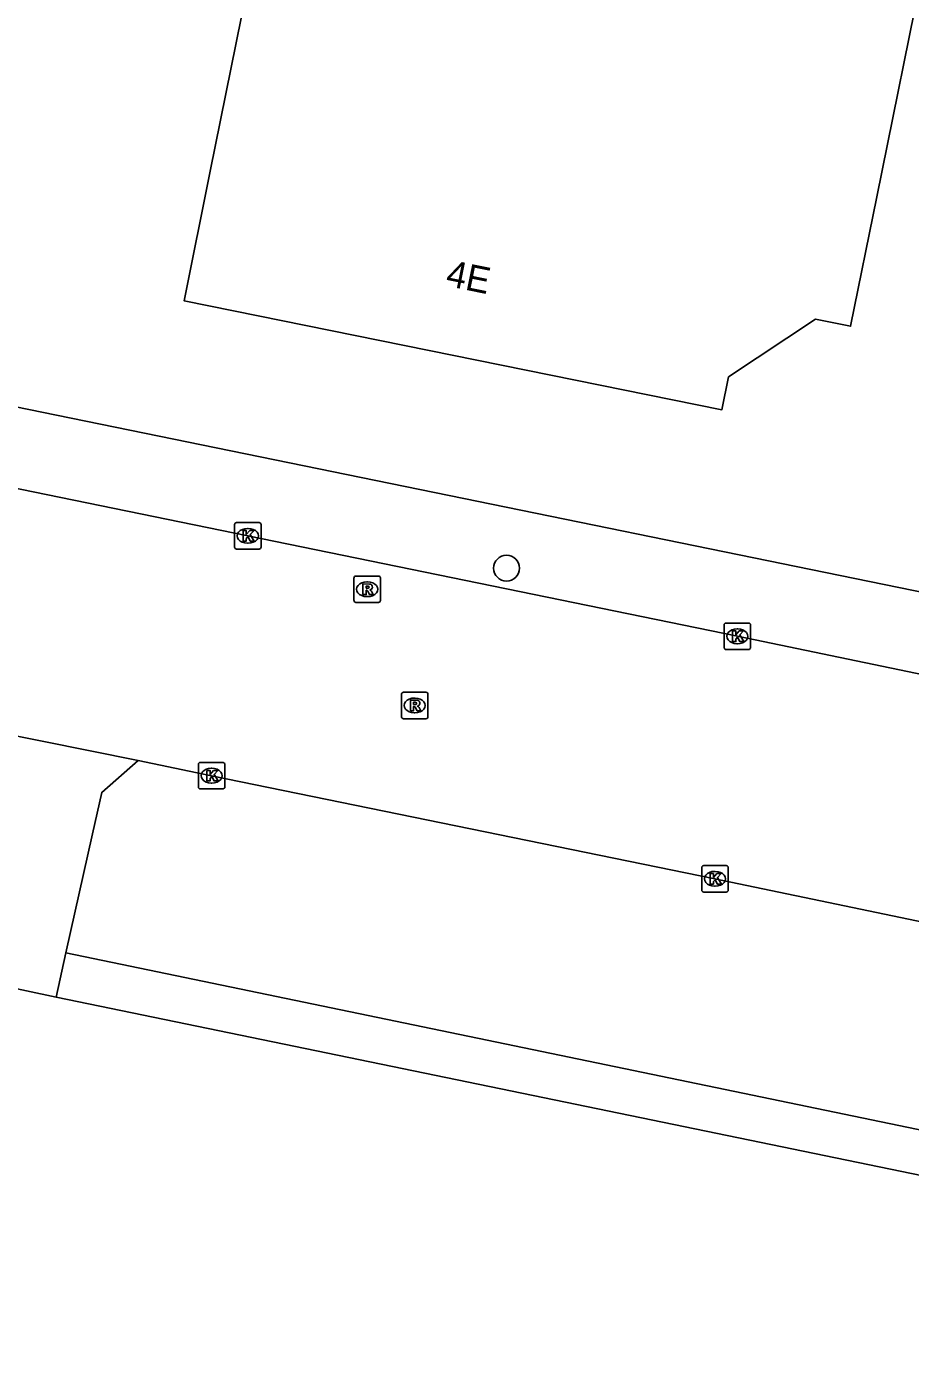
# Model space of a CAD drawing. Extents: x 157692 to 159670, y 381454 to 383289.
# Drawn here: x 158890.3 to 158923.7, y 382244.2 to 382294.6 of the extents above; entities that cross this region are included whole.
import ezdxf

# ---------------------------------------------------------------- set-up
doc = ezdxf.new("R2010")
doc.units = 0
for name, color, linetype in [('IMGEO_Boom', 7, 'Continuous'), ('IMGEO_Kolk', 7, 'Continuous'), ('IMGEO_Pand', 7, 'Continuous'), ('IMGEO_Pand_nummerreeks', 7, 'Continuous'), ('IMGEO_Rijbaan_lokaal_open', 7, 'Continuous'), ('IMGEO_Rioolput', 7, 'Continuous'), ('IMGEO_Voetpad_open', 7, 'Continuous')]:
    doc.layers.add(name, color=color, linetype=linetype)

msp = doc.modelspace()

# ---------------------------------------------------------------- linework, layer by layer
at = {"layer": 'IMGEO_Boom'}
msp.add_circle((158908.461, 382274.08), 0.489, dxfattribs=at)
at = {"layer": 'IMGEO_Kolk'}
for p, q in [((158898.17, 382274.878), (158898.17, 382275.73)), ((158898.245, 382275.804), (158899.097, 382275.804)), ((158899.171, 382275.73), (158899.171, 382274.878)), ((158898.658, 382275.584), (158898.683, 382275.584)), ((158899.097, 382274.804), (158898.245, 382274.804)), ((158898.681, 382275.024), (158898.656, 382275.024)), ((158916.694, 382271.078), (158916.694, 382271.93)), ((158916.769, 382272.004), (158917.621, 382272.004)), ((158917.182, 382271.784), (158917.207, 382271.784)), ((158917.695, 382271.93), (158917.695, 382271.078)), ((158917.205, 382271.224), (158917.18, 382271.224)), ((158917.621, 382271.004), (158916.769, 382271.004)), ((158896.8, 382265.805), (158896.8, 382266.657)), ((158896.875, 382266.731), (158897.727, 382266.731)), ((158897.801, 382266.657), (158897.801, 382265.805)), ((158897.288, 382266.511), (158897.313, 382266.511)), ((158897.727, 382265.731), (158896.875, 382265.731)), ((158897.311, 382265.951), (158897.286, 382265.951)), ((158915.848, 382261.904), (158915.848, 382262.756)), ((158915.923, 382262.83), (158916.775, 382262.83)), ((158916.336, 382262.61), (158916.361, 382262.61)), ((158916.849, 382262.756), (158916.849, 382261.904)), ((158916.359, 382262.05), (158916.334, 382262.05)), ((158916.775, 382261.83), (158915.923, 382261.83))]:
    msp.add_line(p, q, dxfattribs=at)
for points in [[(158898.17, 382274.878), (158898.17, 382275.73)], [(158898.245, 382275.804), (158899.097, 382275.804)], [(158899.171, 382275.73), (158899.171, 382274.878)], [(158898.491, 382275.504), (158898.614, 382275.504), (158898.614, 382275.353), (158898.744, 382275.504), (158898.908, 382275.504), (158898.762, 382275.353), (158898.915, 382275.104), (158898.763, 382275.104), (158898.678, 382275.268), (158898.614, 382275.201), (158898.614, 382275.104), (158898.491, 382275.104), (158898.491, 382275.504)], [(158899.097, 382274.804), (158898.245, 382274.804)], [(158916.694, 382271.078), (158916.694, 382271.93)], [(158916.769, 382272.004), (158917.621, 382272.004)], [(158917.015, 382271.704), (158917.138, 382271.704), (158917.138, 382271.553), (158917.268, 382271.704), (158917.432, 382271.704), (158917.286, 382271.553), (158917.439, 382271.304), (158917.287, 382271.304), (158917.202, 382271.468), (158917.138, 382271.401), (158917.138, 382271.304), (158917.015, 382271.304), (158917.015, 382271.704)], [(158917.695, 382271.93), (158917.695, 382271.078)], [(158917.621, 382271.004), (158916.769, 382271.004)], [(158896.8, 382265.805), (158896.8, 382266.657)], [(158896.875, 382266.731), (158897.727, 382266.731)], [(158897.801, 382266.657), (158897.801, 382265.805)], [(158897.121, 382266.431), (158897.244, 382266.431), (158897.244, 382266.28), (158897.374, 382266.431), (158897.538, 382266.431), (158897.392, 382266.28), (158897.545, 382266.031), (158897.393, 382266.031), (158897.308, 382266.195), (158897.244, 382266.128), (158897.244, 382266.031), (158897.121, 382266.031), (158897.121, 382266.431)], [(158897.727, 382265.731), (158896.875, 382265.731)], [(158915.848, 382261.904), (158915.848, 382262.756)], [(158915.923, 382262.83), (158916.775, 382262.83)], [(158916.169, 382262.53), (158916.292, 382262.53), (158916.292, 382262.379), (158916.422, 382262.53), (158916.586, 382262.53), (158916.44, 382262.379), (158916.593, 382262.13), (158916.441, 382262.13), (158916.356, 382262.294), (158916.292, 382262.227), (158916.292, 382262.13), (158916.169, 382262.13), (158916.169, 382262.53)], [(158916.849, 382262.756), (158916.849, 382261.904)], [(158916.775, 382261.83), (158915.923, 382261.83)]]:
    msp.add_lwpolyline(points, dxfattribs=at)
for centre, start, end in [((158898.247, 382275.728), 91.552, 178.448), ((158898.247, 382275.728), 91.552, 178.448), ((158899.095, 382275.728), 1.552, 88.448), ((158899.095, 382275.728), 1.552, 88.448), ((158898.247, 382274.88), 181.552, 268.448), ((158898.247, 382274.88), 181.552, 268.448), ((158899.095, 382274.88), 271.552, 358.448), ((158899.095, 382274.88), 271.552, 358.448), ((158916.771, 382271.928), 91.552, 178.448), ((158916.771, 382271.928), 91.552, 178.448), ((158917.619, 382271.928), 1.552, 88.448), ((158917.619, 382271.928), 1.552, 88.448), ((158916.771, 382271.08), 181.552, 268.448), ((158916.771, 382271.08), 181.552, 268.448), ((158917.619, 382271.08), 271.552, 358.448), ((158917.619, 382271.08), 271.552, 358.448), ((158896.877, 382266.655), 91.552, 178.448), ((158896.877, 382266.655), 91.552, 178.448), ((158897.725, 382266.655), 1.552, 88.448), ((158897.725, 382266.655), 1.552, 88.448), ((158896.877, 382265.807), 181.552, 268.448), ((158896.877, 382265.807), 181.552, 268.448), ((158897.725, 382265.807), 271.552, 358.448), ((158897.725, 382265.807), 271.552, 358.448), ((158915.925, 382262.754), 91.552, 178.448), ((158915.925, 382262.754), 91.552, 178.448), ((158916.773, 382262.754), 1.552, 88.448), ((158916.773, 382262.754), 1.552, 88.448), ((158915.925, 382261.906), 181.552, 268.448), ((158915.925, 382261.906), 181.552, 268.448), ((158916.773, 382261.906), 271.552, 358.448), ((158916.773, 382261.906), 271.552, 358.448)]:
    msp.add_arc(centre, 0.0765, start, end, dxfattribs=at)
for centre, major_axis, ratio, start_param, end_param in [((158898.657, 382275.304), (-0.387, 0.002), 0.722429, 4.712389, 7.853982), ((158898.682, 382275.304), (-0.39, 0.002), 0.717154, 1.570796, 4.712389), ((158917.181, 382271.504), (-0.387, 0.002), 0.722429, 4.712389, 7.853982), ((158917.206, 382271.504), (-0.39, 0.002), 0.717154, 1.570796, 4.712389), ((158897.287, 382266.231), (-0.387, 0.002), 0.722429, 4.712389, 7.853982), ((158897.312, 382266.231), (-0.39, 0.002), 0.717154, 1.570796, 4.712389), ((158916.335, 382262.33), (-0.387, 0.002), 0.722429, 4.712389, 7.853982), ((158916.36, 382262.33), (-0.39, 0.002), 0.717154, 1.570796, 4.712389)]:
    msp.add_ellipse(centre, major_axis=major_axis, ratio=ratio, start_param=start_param, end_param=end_param, dxfattribs=at)
at = {"layer": 'IMGEO_Pand'}
msp.add_lwpolyline([(158940.711, 382394.586), (158940.58, 382394.401), (158953.3, 382391.796), (158947.412, 382363.041), (158943.038, 382363.938), (158938.454, 382341.3), (158933.444, 382342.314), (158922.475, 382288.132), (158921.483, 382283.231), (158920.157, 382283.499), (158916.865, 382281.315), (158916.614, 382280.076), (158896.26, 382284.196), (158897.252, 382289.097), (158910.071, 382352.413)], dxfattribs=at)
at = {"layer": 'IMGEO_Rijbaan_lokaal_open'}
for points in [[(158987.436, 382257.113), (158953.856, 382263.893), (158917.195, 382271.505), (158898.672, 382275.307), (158887.523, 382277.583)], [(158894.522, 382266.807), (158885.487, 382268.627)], [(158956.046, 382254.215), (158952.521, 382254.947), (158934.093, 382258.638), (158916.348, 382262.329), (158897.3, 382266.23), (158894.522, 382266.807)]]:
    msp.add_lwpolyline(points, dxfattribs=at)
at = {"layer": 'IMGEO_Rioolput'}
for p, q in [((158902.689, 382272.857), (158902.689, 382273.709)), ((158902.764, 382273.783), (158903.616, 382273.783)), ((158903.69, 382273.709), (158903.69, 382272.857)), ((158903.177, 382273.563), (158903.202, 382273.563)), ((158903.616, 382272.783), (158902.764, 382272.783)), ((158903.2, 382273.003), (158903.175, 382273.003)), ((158904.485, 382268.461), (158904.485, 382269.313)), ((158904.56, 382269.387), (158905.412, 382269.387)), ((158904.973, 382269.167), (158904.998, 382269.167)), ((158905.486, 382269.313), (158905.486, 382268.461)), ((158904.996, 382268.607), (158904.971, 382268.607)), ((158905.412, 382268.387), (158904.56, 382268.387))]:
    msp.add_line(p, q, dxfattribs=at)
for points in [[(158902.689, 382272.857), (158902.689, 382273.709)], [(158902.764, 382273.783), (158903.616, 382273.783)], [(158903.69, 382273.709), (158903.69, 382272.857)], [(158903.278, 382273.481), (158903.026, 382273.483), (158903.026, 382273.083)], [(158903.026, 382273.083), (158903.15, 382273.083), (158903.15, 382273.245), (158903.161, 382273.245)], [(158903.204, 382273.402), (158903.15, 382273.402), (158903.15, 382273.321)], [(158903.15, 382273.321), (158903.202, 382273.321)], [(158903.208, 382273.216), (158903.279, 382273.083), (158903.419, 382273.083), (158903.354, 382273.209)], [(158903.616, 382272.783), (158902.764, 382272.783)], [(158904.485, 382268.461), (158904.485, 382269.313)], [(158904.56, 382269.387), (158905.412, 382269.387)], [(158905.074, 382269.085), (158904.822, 382269.087), (158904.822, 382268.687)], [(158905.486, 382269.313), (158905.486, 382268.461)], [(158904.822, 382268.687), (158904.946, 382268.687), (158904.946, 382268.849), (158904.957, 382268.849)], [(158905, 382269.006), (158904.946, 382269.006), (158904.946, 382268.925)], [(158904.946, 382268.925), (158904.998, 382268.925)], [(158905.004, 382268.82), (158905.075, 382268.687), (158905.215, 382268.687), (158905.15, 382268.813)], [(158905.412, 382268.387), (158904.56, 382268.387)]]:
    msp.add_lwpolyline(points, dxfattribs=at)
for centre, radius, start, end in [((158902.766, 382273.707), 0.0765, 91.552, 178.448), ((158902.766, 382273.707), 0.0765, 91.552, 178.448), ((158903.614, 382273.707), 0.0765, 1.552, 88.448), ((158903.614, 382273.707), 0.0765, 1.552, 88.448), ((158903.16, 382273.192), 0.0533, 26.0293, 88.6989), ((158903.186, 382273.51), 0.19, 274.7715, 282.9687), ((158903.21, 382273.306), 0.0964, 77.0061, 93.1865), ((158903.224, 382273.363), 0.0378, 276.6634, 79.6772), ((158903.277, 382273.371), 0.109, 350.3612, 89.416), ((158903.275, 382273.371), 0.112, 277.5842, 350.9817), ((158903.259, 382273.156), 0.108, 29.5134, 73.7905), ((158902.766, 382272.859), 0.0765, 181.552, 268.448), ((158902.766, 382272.859), 0.0765, 181.552, 268.448), ((158903.614, 382272.859), 0.0765, 271.552, 358.448), ((158903.614, 382272.859), 0.0765, 271.552, 358.448), ((158904.562, 382269.311), 0.0765, 91.552, 178.448), ((158904.562, 382269.311), 0.0765, 91.552, 178.448), ((158905.073, 382268.975), 0.109, 350.3612, 89.416), ((158905.41, 382269.311), 0.0765, 1.552, 88.448), ((158905.41, 382269.311), 0.0765, 1.552, 88.448), ((158904.956, 382268.796), 0.0533, 26.0293, 88.6989), ((158904.982, 382269.114), 0.19, 274.7715, 282.9687), ((158905.006, 382268.91), 0.0964, 77.0061, 93.1865), ((158905.02, 382268.967), 0.0378, 276.6634, 79.6772), ((158905.071, 382268.975), 0.112, 277.5842, 350.9817), ((158905.055, 382268.76), 0.108, 29.5134, 73.7905), ((158904.562, 382268.463), 0.0765, 181.552, 268.448), ((158904.562, 382268.463), 0.0765, 181.552, 268.448), ((158905.41, 382268.463), 0.0765, 271.552, 358.448), ((158905.41, 382268.463), 0.0765, 271.552, 358.448)]:
    msp.add_arc(centre, radius, start, end, dxfattribs=at)
for centre, major_axis, ratio, start_param, end_param in [((158903.176, 382273.283), (-0.387, 0.002), 0.722429, 4.712389, 7.853982), ((158903.201, 382273.283), (-0.39, 0.002), 0.717154, 1.570796, 4.712389), ((158904.972, 382268.887), (-0.387, 0.002), 0.722429, 4.712389, 7.853982), ((158904.997, 382268.887), (-0.39, 0.002), 0.717154, 1.570796, 4.712389)]:
    msp.add_ellipse(centre, major_axis=major_axis, ratio=ratio, start_param=start_param, end_param=end_param, dxfattribs=at)
at = {"layer": 'IMGEO_Voetpad_open'}
for points in [[(158888.158, 382280.537), (158988.039, 382260.114)], [(158891.789, 382259.525), (158892.795, 382264.034), (158893.144, 382265.6), (158894.522, 382266.807)], [(158891.416, 382257.855), (158891.789, 382259.525)], [(158891.789, 382259.525), (158931.272, 382251.351), (158938.293, 382250), (158944.03, 382248.896), (158950.537, 382247.507)], [(158891.416, 382257.855), (158884.49, 382259.326)], [(158958.322, 382244.189), (158929.535, 382250), (158891.416, 382257.855)]]:
    msp.add_lwpolyline(points, dxfattribs=at)

# ---------------------------------------------------------------- texts
at = {"layer": 'IMGEO_Pand_nummerreeks'}
msp.add_text('4E', height=1, rotation=348.557, dxfattribs=at).set_placement((158906.126, 382284.769))

doc.saveas('drawing.dxf')
